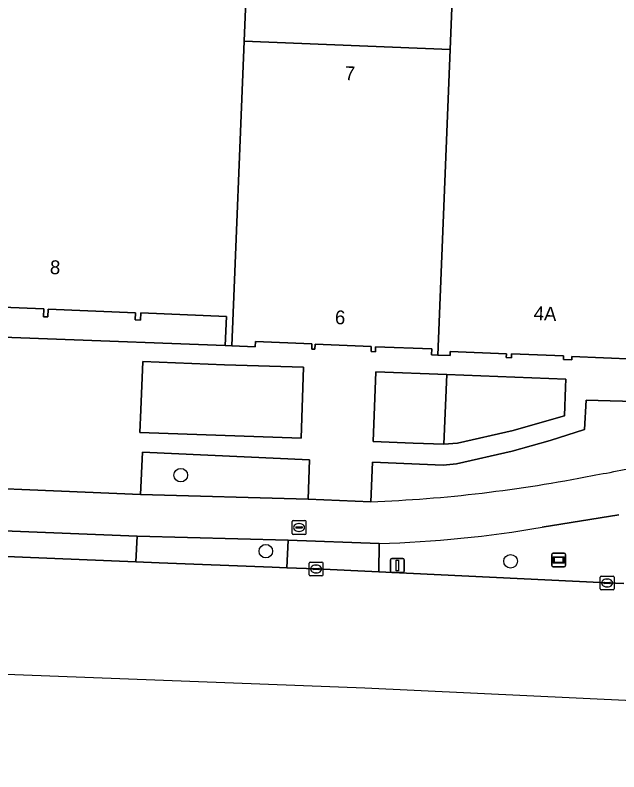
# Model space of a CAD drawing. Extents: x 160732 to 162107, y 387428 to 388479.
# Drawn here: x 161586.4 to 161630, y 387446.8 to 387501.4 of the extents above; entities that cross this region are included whole.
import ezdxf

# ---------------------------------------------------------------- set-up
doc = ezdxf.new("R2010")
doc.units = 0
for name, color, linetype in [('IMGEO_Berm_groen', 7, 'Continuous'), ('IMGEO_Boom', 7, 'Continuous'), ('IMGEO_Erf', 7, 'Continuous'), ('IMGEO_Fietspad_gesloten', 7, 'Continuous'), ('IMGEO_Groenvoorziening', 7, 'Continuous'), ('IMGEO_Informatiebord', 7, 'Continuous'), ('IMGEO_Kolk', 7, 'Continuous'), ('IMGEO_Lichtmast', 7, 'Continuous'), ('IMGEO_Pand', 7, 'Continuous'), ('IMGEO_Pand_nummerreeks', 7, 'Continuous'), ('IMGEO_Pand_overbouw', 7, 'Continuous'), ('IMGEO_Parkeervlak_open', 7, 'Continuous'), ('IMGEO_Rijbaan_lokaal_gesloten', 7, 'Continuous'), ('IMGEO_Rioolput', 7, 'Continuous'), ('IMGEO_Voetpad_open', 7, 'Continuous')]:
    doc.layers.add(name, color=color, linetype=linetype)

msp = doc.modelspace()

# ---------------------------------------------------------------- linework, layer by layer
at = {"layer": 'IMGEO_Berm_groen'}
for points in [[(161629.963, 387465.299), (161624.423, 387464.416)], [(161612.678, 387463.243), (161612.647, 387461.184), (161629.115, 387460.392), (161630.31, 387460.349)]]:
    msp.add_lwpolyline(points, dxfattribs=at)
msp.add_lwpolyline([(161606.095, 387463.48), (161595.204, 387463.77), (161595.102, 387461.925), (161596.781, 387461.857), (161604.939, 387461.53), (161606.014, 387461.487)], close=True, dxfattribs=at)
msp.add_arc((161610.562, 387543.812), 80.597, 271.50412, 279.90258, dxfattribs=at)
at = {"layer": 'IMGEO_Boom'}
for centre in [(161598.351, 387468.174), (161604.488, 387462.688), (161622.149, 387461.959)]:
    msp.add_circle(centre, 0.489, dxfattribs=at)
at = {"layer": 'IMGEO_Erf'}
msp.add_lwpolyline([(161601.566, 387477.532), (161601.651, 387479.634), (161595.464, 387479.884), (161595.443, 387479.364), (161595.053, 387479.379), (161595.074, 387479.897), (161588.778, 387480.151), (161588.756, 387479.596), (161588.445, 387479.609), (161588.469, 387480.188), (161585.495, 387480.308), (161585.473, 387479.762), (161585.117, 387479.777), (161585.141, 387480.372), (161578.98, 387480.621), (161578.956, 387480.031), (161578.575, 387480.047), (161578.598, 387480.616), (161575.985, 387480.721), (161575.896, 387478.492)], close=True, dxfattribs=at)
at = {"layer": 'IMGEO_Fietspad_gesloten'}
for points in [[(161612.063, 387466.254), (161607.552, 387466.453), (161595.45, 387466.773), (161577.163, 387467.559), (161540.032, 387469.034), (161539.923, 387469.038), (161535.67, 387469.197), (161530.061, 387469.406), (161528.84, 387469.467), (161507.351, 387470.337)], [(161442.554, 387468.011), (161442.653, 387469.953), (161446.186, 387469.816), (161481.206, 387468.333), (161483.19, 387468.251), (161505.27, 387467.335), (161507.236, 387467.262), (161518.426, 387466.815), (161519.485, 387466.777), (161528.742, 387466.406), (161529.954, 387466.357), (161535.505, 387466.149), (161540.118, 387465.962), (161559.393, 387465.167), (161560.442, 387465.124), (161576.509, 387464.516), (161595.204, 387463.77), (161606.095, 387463.48), (161612.678, 387463.243)], [(161624.423, 387464.416), (161629.963, 387465.299)]]:
    msp.add_lwpolyline(points, dxfattribs=at)
for centre, radius, start, end in [((161619.22, 387521.363), 53.942, 279.4272, 283.8464), ((161608.133, 387567.845), 101.667, 272.21533, 281.30037), ((161610.562, 387543.812), 80.597, 271.50412, 279.90258)]:
    msp.add_arc(centre, radius, start, end, dxfattribs=at)
at = {"layer": 'IMGEO_Groenvoorziening'}
for points in [[(161626.043, 387472.451), (161626.12, 387474.523), (161626.138, 387475.115), (161617.541, 387475.437), (161617.342, 387470.401), (161618.314, 387470.488), (161622.331, 387471.41), (161622.905, 387471.57)], [(161607.632, 387469.282), (161595.582, 387469.827), (161595.45, 387466.773), (161607.552, 387466.453)]]:
    msp.add_lwpolyline(points, close=True, dxfattribs=at)
for points in [[(161632.129, 387468.988), (161635.35, 387469.834), (161635.424, 387473.068), (161635.436, 387473.363), (161627.593, 387473.6), (161627.491, 387471.478)], [(161627.491, 387471.478), (161624.996, 387470.666), (161622.267, 387469.905), (161618.25, 387468.984), (161617.278, 387468.896), (161612.177, 387469.103), (161612.063, 387466.254)]]:
    msp.add_lwpolyline(points, dxfattribs=at)
for centre, radius, start, end in [((161619.22, 387521.363), 53.942, 279.4272, 283.8464), ((161608.133, 387567.845), 101.667, 272.21533, 281.30037)]:
    msp.add_arc(centre, radius, start, end, dxfattribs=at)
at = {"layer": 'IMGEO_Informatiebord'}
for p, q in [((161625.126, 387461.652), (161625.126, 387462.452)), ((161625.126, 387462.452), (161625.126, 387461.652)), ((161625.226, 387462.552), (161626.016, 387462.552)), ((161626.016, 387462.552), (161625.226, 387462.552)), ((161626.116, 387462.452), (161626.116, 387461.652)), ((161626.116, 387461.652), (161626.116, 387462.452)), ((161626.016, 387461.552), (161625.226, 387461.552)), ((161625.226, 387461.552), (161626.016, 387461.552))]:
    msp.add_line(p, q, dxfattribs=at)
for points in [[(161625.227, 387462.284), (161626.015, 387462.284), (161626.015, 387461.82), (161625.227, 387461.82), (161625.227, 387462.284)], [(161625.292, 387462.219), (161625.292, 387461.885), (161625.95, 387461.885), (161625.95, 387462.219), (161625.292, 387462.219)]]:
    msp.add_lwpolyline(points, dxfattribs=at)
for centre, start, end in [((161625.226, 387462.452), 90, 180), ((161625.226, 387462.452), 90, 180), ((161626.016, 387462.452), 0, 90), ((161626.016, 387462.452), 360, 90), ((161625.226, 387461.652), 180, 270), ((161625.226, 387461.652), 180, 270), ((161626.016, 387461.652), 270, 0), ((161626.016, 387461.652), 270, 0)]:
    msp.add_arc(centre, 0.1, start, end, dxfattribs=at)
at = {"layer": 'IMGEO_Kolk'}
for p, q in [((161607.613, 387460.976), (161607.613, 387461.828)), ((161607.688, 387461.902), (161608.54, 387461.902)), ((161608.101, 387461.682), (161608.126, 387461.682)), ((161608.614, 387461.828), (161608.614, 387460.976)), ((161607.872, 387461.396), (161607.872, 387461.408)), ((161608.31, 387461.359), (161607.912, 387461.359)), ((161607.915, 387461.445), (161608.313, 387461.445)), ((161608.124, 387461.122), (161608.099, 387461.122)), ((161608.356, 387461.408), (161608.356, 387461.396)), ((161608.54, 387460.902), (161607.688, 387460.902)), ((161628.614, 387459.966), (161628.614, 387460.818)), ((161628.689, 387460.892), (161629.541, 387460.892)), ((161628.873, 387460.386), (161628.873, 387460.398)), ((161628.916, 387460.435), (161629.314, 387460.435)), ((161629.102, 387460.672), (161629.127, 387460.672)), ((161629.357, 387460.398), (161629.357, 387460.386)), ((161629.615, 387460.818), (161629.615, 387459.966)), ((161629.541, 387459.892), (161628.689, 387459.892)), ((161629.311, 387460.349), (161628.913, 387460.349)), ((161629.125, 387460.112), (161629.1, 387460.112))]:
    msp.add_line(p, q, dxfattribs=at)
for points in [[(161607.613, 387460.976), (161607.613, 387461.828)], [(161607.688, 387461.902), (161608.54, 387461.902)], [(161608.614, 387461.828), (161608.614, 387460.976)], [(161608.54, 387460.902), (161607.688, 387460.902)], [(161628.614, 387459.966), (161628.614, 387460.818)], [(161628.689, 387460.892), (161629.541, 387460.892)], [(161629.615, 387460.818), (161629.615, 387459.966)], [(161629.541, 387459.892), (161628.689, 387459.892)]]:
    msp.add_lwpolyline(points, dxfattribs=at)
for centre, radius, start, end in [((161607.69, 387461.826), 0.0765, 91.552, 178.448), ((161607.69, 387461.826), 0.0765, 91.552, 178.448), ((161608.538, 387461.826), 0.0765, 1.552, 88.448), ((161608.538, 387461.826), 0.0765, 1.552, 88.448), ((161607.69, 387460.978), 0.0765, 181.552, 268.448), ((161607.69, 387460.978), 0.0765, 181.552, 268.448), ((161607.912, 387461.405), 0.0403, 85.8775, 175.7526), ((161607.909, 387461.395), 0.0366, 178.938, 274.7102), ((161608.313, 387461.402), 0.043, 264.8664, 352.4533), ((161608.317, 387461.407), 0.0386, 1.7309, 96.639), ((161608.538, 387460.978), 0.0765, 271.552, 358.448), ((161608.538, 387460.978), 0.0765, 271.552, 358.448), ((161628.691, 387460.816), 0.0765, 91.552, 178.448), ((161628.691, 387460.816), 0.0765, 91.552, 178.448), ((161628.913, 387460.395), 0.0403, 85.8775, 175.7526), ((161628.91, 387460.385), 0.0366, 178.938, 274.7102), ((161629.314, 387460.392), 0.043, 264.8664, 352.4533), ((161629.318, 387460.397), 0.0386, 1.7309, 96.639), ((161629.539, 387460.816), 0.0765, 1.552, 88.448), ((161629.539, 387460.816), 0.0765, 1.552, 88.448), ((161628.691, 387459.968), 0.0765, 181.552, 268.448), ((161628.691, 387459.968), 0.0765, 181.552, 268.448), ((161629.539, 387459.968), 0.0765, 271.552, 358.448), ((161629.539, 387459.968), 0.0765, 271.552, 358.448)]:
    msp.add_arc(centre, radius, start, end, dxfattribs=at)
for centre, major_axis, ratio, start_param, end_param in [((161608.1, 387461.402), (-0.387, 0.002), 0.722429, 4.712389, 7.853982), ((161608.125, 387461.402), (-0.39, 0.002), 0.717154, 1.570796, 4.712389), ((161629.101, 387460.392), (-0.387, 0.002), 0.722429, 4.712389, 7.853982), ((161629.126, 387460.392), (-0.39, 0.002), 0.717154, 1.570796, 4.712389)]:
    msp.add_ellipse(centre, major_axis=major_axis, ratio=ratio, start_param=start_param, end_param=end_param, dxfattribs=at)
at = {"layer": 'IMGEO_Lichtmast'}
for p, q in [((161613.482, 387461.253), (161613.482, 387462.053)), ((161613.482, 387462.053), (161613.482, 387461.253)), ((161613.582, 387462.153), (161614.372, 387462.153)), ((161614.372, 387462.153), (161613.582, 387462.153)), ((161614.472, 387462.053), (161614.472, 387461.253)), ((161614.472, 387461.253), (161614.472, 387462.053)), ((161614.372, 387461.153), (161613.582, 387461.153)), ((161613.582, 387461.153), (161614.372, 387461.153))]:
    msp.add_line(p, q, dxfattribs=at)
msp.add_lwpolyline([(161613.902, 387462.028), (161614.052, 387462.028), (161614.052, 387461.278), (161613.902, 387461.278), (161613.902, 387462.028)], dxfattribs=at)
for centre, start, end in [((161613.582, 387462.053), 90, 180), ((161613.582, 387462.053), 90, 180), ((161614.372, 387462.053), 0, 90), ((161614.372, 387462.053), 360, 90), ((161613.582, 387461.253), 180, 270), ((161613.582, 387461.253), 180, 270), ((161614.372, 387461.253), 270, 0), ((161614.372, 387461.253), 270, 0)]:
    msp.add_arc(centre, 0.1, start, end, dxfattribs=at)
at = {"layer": 'IMGEO_Pand'}
msp.add_lwpolyline([(161585.495, 387480.308), (161588.469, 387480.188), (161588.445, 387479.609), (161588.756, 387479.596), (161588.778, 387480.151), (161595.074, 387479.897), (161595.053, 387479.379), (161595.443, 387479.364), (161595.464, 387479.884), (161601.651, 387479.634), (161601.566, 387477.532), (161602.044, 387477.513), (161602.934, 387499.495), (161603.717, 387518.799), (161604.837, 387546.543), (161595.675, 387546.908), (161593.546, 387546.993), (161584.166, 387547.367)], dxfattribs=at)
for points in [[(161617.784, 387498.894), (161618.564, 387518.2), (161603.717, 387518.799), (161602.934, 387499.495)], [(161632.097, 387476.303), (161633.054, 387500), (161633.766, 387517.587), (161618.564, 387518.2), (161617.784, 387498.894), (161616.892, 387476.841), (161617.786, 387476.804), (161617.798, 387477.101), (161621.851, 387476.937), (161621.84, 387476.666), (161622.209, 387476.651), (161622.221, 387476.938), (161625.973, 387476.787), (161625.962, 387476.513), (161626.562, 387476.488), (161626.572, 387476.733), (161631.144, 387476.549), (161631.136, 387476.342)], [(161616.892, 387476.841), (161617.784, 387498.894), (161602.934, 387499.495), (161602.044, 387477.513), (161603.722, 387477.445), (161603.737, 387477.816), (161607.819, 387477.651), (161607.805, 387477.281), (161608.025, 387477.272), (161608.04, 387477.637), (161612.097, 387477.474), (161612.082, 387477.1), (161612.393, 387477.088), (161612.408, 387477.449), (161616.456, 387477.286), (161616.439, 387476.859)]]:
    msp.add_lwpolyline(points, close=True, dxfattribs=at)
at = {"layer": 'IMGEO_Pand_overbouw'}
msp.add_lwpolyline([(161595.074, 387479.897), (161588.778, 387480.151), (161588.756, 387479.596), (161588.445, 387479.609), (161588.469, 387480.188), (161585.495, 387480.308), (161585.473, 387479.762), (161585.117, 387479.777), (161585.141, 387480.372), (161578.98, 387480.621), (161578.956, 387480.031), (161578.575, 387480.047), (161578.598, 387480.616), (161575.985, 387480.721), (161575.896, 387478.492), (161601.566, 387477.532), (161601.651, 387479.634), (161595.464, 387479.884), (161595.443, 387479.364), (161595.053, 387479.379)], close=True, dxfattribs=at)
at = {"layer": 'IMGEO_Parkeervlak_open'}
for points in [[(161601.51, 387476.142), (161595.623, 387476.372), (161595.47, 387472.883), (161595.388, 387471.243), (161607.041, 387470.843), (161607.217, 387475.96)], [(161617.541, 387475.437), (161612.435, 387475.628), (161612.237, 387470.602), (161615.113, 387470.489), (161617.342, 387470.401)]]:
    msp.add_lwpolyline(points, close=True, dxfattribs=at)
at = {"layer": 'IMGEO_Rijbaan_lokaal_gesloten'}
msp.add_lwpolyline([(161630.31, 387460.349), (161629.115, 387460.392), (161612.647, 387461.184), (161608.114, 387461.402), (161606.014, 387461.487), (161604.939, 387461.53), (161596.781, 387461.857), (161595.102, 387461.925), (161576.391, 387462.677), (161575.932, 387462.695), (161560.345, 387463.321), (161559.276, 387463.364), (161559.208, 387454.807), (161611.63, 387452.826), (161739.727, 387446.755)], dxfattribs=at)
at = {"layer": 'IMGEO_Rioolput'}
for p, q in [((161606.386, 387463.971), (161606.386, 387464.823)), ((161606.461, 387464.897), (161607.313, 387464.897)), ((161607.387, 387464.823), (161607.387, 387463.971)), ((161606.645, 387464.391), (161606.645, 387464.403)), ((161607.083, 387464.354), (161606.685, 387464.354)), ((161606.688, 387464.44), (161607.086, 387464.44)), ((161606.874, 387464.677), (161606.899, 387464.677)), ((161607.129, 387464.403), (161607.129, 387464.391)), ((161607.313, 387463.897), (161606.461, 387463.897)), ((161606.897, 387464.117), (161606.872, 387464.117))]:
    msp.add_line(p, q, dxfattribs=at)
for points in [[(161606.386, 387463.971), (161606.386, 387464.823)], [(161606.461, 387464.897), (161607.313, 387464.897)], [(161607.387, 387464.823), (161607.387, 387463.971)], [(161607.313, 387463.897), (161606.461, 387463.897)]]:
    msp.add_lwpolyline(points, dxfattribs=at)
for centre, radius, start, end in [((161606.463, 387464.821), 0.0765, 91.552, 178.448), ((161606.463, 387464.821), 0.0765, 91.552, 178.448), ((161607.311, 387464.821), 0.0765, 1.552, 88.448), ((161607.311, 387464.821), 0.0765, 1.552, 88.448), ((161606.685, 387464.4), 0.0403, 85.8775, 175.7526), ((161606.682, 387464.39), 0.0366, 178.938, 274.7102), ((161607.086, 387464.397), 0.043, 264.8664, 352.4533), ((161607.09, 387464.402), 0.0386, 1.7309, 96.639), ((161606.463, 387463.973), 0.0765, 181.552, 268.448), ((161606.463, 387463.973), 0.0765, 181.552, 268.448), ((161607.311, 387463.973), 0.0765, 271.552, 358.448), ((161607.311, 387463.973), 0.0765, 271.552, 358.448)]:
    msp.add_arc(centre, radius, start, end, dxfattribs=at)
for centre, major_axis, ratio, start_param, end_param in [((161606.873, 387464.397), (-0.387, 0.002), 0.722429, 4.712389, 7.853982), ((161606.898, 387464.397), (-0.39, 0.002), 0.717154, 1.570796, 4.712389)]:
    msp.add_ellipse(centre, major_axis=major_axis, ratio=ratio, start_param=start_param, end_param=end_param, dxfattribs=at)
at = {"layer": 'IMGEO_Voetpad_open'}
for points in [[(161631.144, 387476.549), (161626.572, 387476.733), (161626.562, 387476.488), (161625.962, 387476.513), (161625.973, 387476.787), (161622.221, 387476.938), (161622.209, 387476.651), (161621.84, 387476.666), (161621.851, 387476.937), (161617.798, 387477.101), (161617.786, 387476.804), (161616.892, 387476.841), (161616.439, 387476.859), (161616.456, 387477.286), (161612.408, 387477.449), (161612.393, 387477.088), (161612.082, 387477.1), (161612.097, 387477.474), (161608.04, 387477.637), (161608.025, 387477.272), (161607.805, 387477.281), (161607.819, 387477.651), (161603.737, 387477.816), (161603.722, 387477.445), (161602.044, 387477.513), (161601.566, 387477.532), (161575.896, 387478.492)], [(161577.163, 387467.559), (161595.45, 387466.773), (161595.582, 387469.827), (161607.632, 387469.282), (161607.552, 387466.453), (161612.063, 387466.254), (161612.177, 387469.103), (161617.278, 387468.896), (161618.25, 387468.984), (161622.267, 387469.905), (161624.996, 387470.666), (161627.491, 387471.478), (161627.593, 387473.6), (161635.436, 387473.363), (161635.424, 387473.068), (161635.35, 387469.834), (161640.13, 387471.593)]]:
    msp.add_lwpolyline(points, dxfattribs=at)
for points in [[(161607.041, 387470.843), (161595.388, 387471.243), (161595.47, 387472.883), (161595.623, 387476.372), (161601.51, 387476.142), (161607.217, 387475.96)], [(161626.12, 387474.523), (161626.043, 387472.451), (161622.905, 387471.57), (161622.331, 387471.41), (161618.314, 387470.488), (161617.342, 387470.401), (161615.113, 387470.489), (161612.237, 387470.602), (161612.435, 387475.628), (161617.541, 387475.437), (161626.138, 387475.115)], [(161576.509, 387464.516), (161576.391, 387462.677), (161595.102, 387461.925), (161595.204, 387463.77)], [(161612.678, 387463.243), (161606.095, 387463.48), (161606.014, 387461.487), (161608.114, 387461.402), (161612.647, 387461.184)]]:
    msp.add_lwpolyline(points, close=True, dxfattribs=at)

# ---------------------------------------------------------------- texts
at = {"layer": 'IMGEO_Pand_nummerreeks'}
for s, rotation, p in [('7', 357.6824, (161610.173, 387496.7)), ('8', 357.5769, (161588.893, 387482.697)), ('6', 357.6992, (161609.46, 387479.081)), ('4A', 357.6386, (161623.805, 387479.375))]:
    msp.add_text(s, height=1, rotation=rotation, dxfattribs=at).set_placement(p)

doc.saveas('drawing.dxf')
